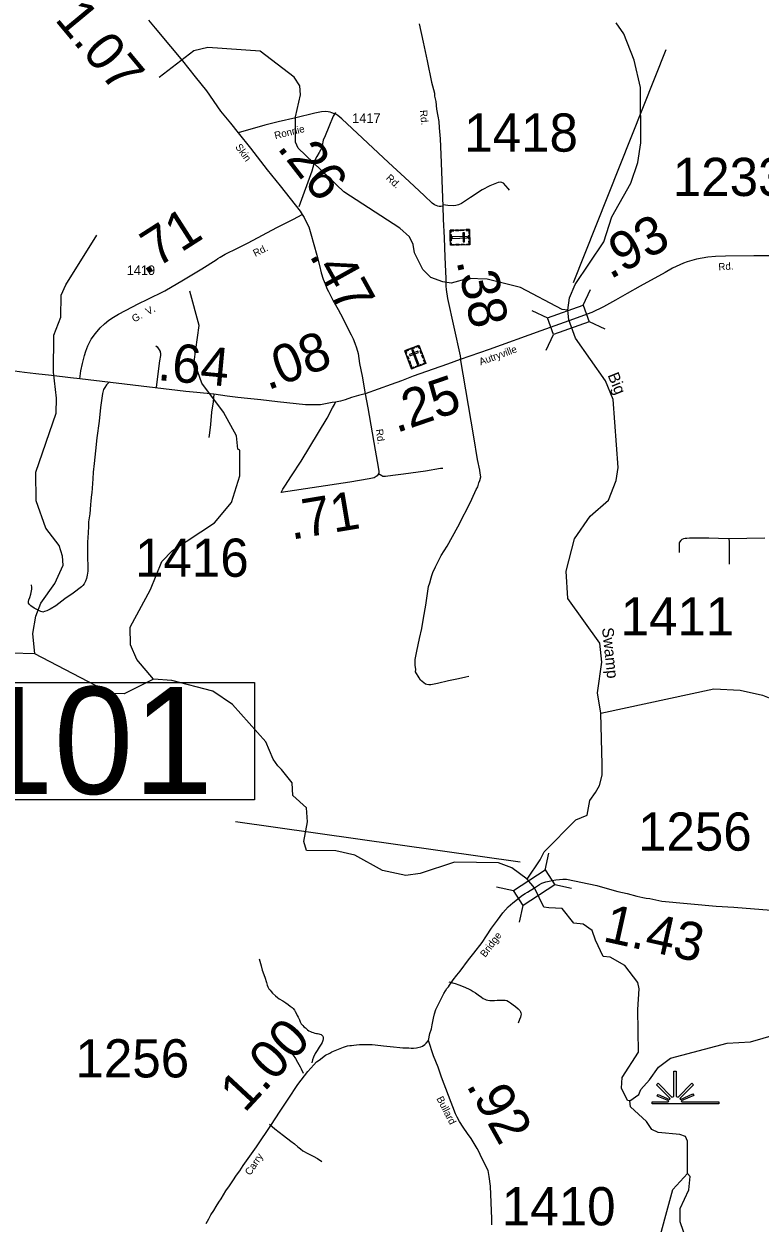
# Model space of a CAD drawing. Extents: x 2093524 to 2270757, y 289120 to 570408.
# Drawn here: x 2120967 to 2130594, y 449270 to 464958 of the extents above; entities that cross this region are included whole.
import ezdxf

# ---------------------------------------------------------------- set-up
doc = ezdxf.new("R2010")
doc.units = 0
for name, color, linetype in [('Exist Cultural Cemetery CELL', 7, 'Continuous'), ('Exist Hydrographic Creek Single Shore', 7, 'Continuous'), ('Exist Hydrographic Lake Shore', 7, 'Continuous'), ('Exist Hydrographic Misc Water Feature', 7, 'Continuous'), ('Exist Hydrographic Swamp CELL', 7, 'Continuous'), ('Exist Hydrographic Swamp Label', 7, 'Continuous'), ('Exist Road Non-System Type 51', 7, 'Continuous'), ('Exist Road Secondary Mileage Hundredths English Label', 7, 'Continuous'), ('Exist Road Secondary Structure Standard Bridge CELL', 7, 'Continuous'), ('Exist Road Secondary Structure Standard Bridge Number Label', 7, 'Continuous'), ('Exist Road Secondary Type 51 Attributed', 7, 'Continuous'), ('Exist Road Secondary Type 51 Label', 7, 'Continuous'), ('Exist Road Secondary Type 51 Number Label', 7, 'Continuous')]:
    doc.layers.add(name, color=color, linetype=linetype)

msp = doc.modelspace()

# ---------------------------------------------------------------- linework, layer by layer
at = {"layer": 'Exist Cultural Cemetery CELL'}
for points in [[(2126794, 462268), (2126799, 462069), (2126545, 462062), (2126539, 462261)], [(2126540, 462228), (2126552, 462228), (2126551, 462250), (2126591, 462251), (2126591, 462262), (2126539, 462261)], [(2126552, 462204), (2126555, 462119), (2126543, 462118), (2126541, 462203)], [(2126767, 462158), (2126767, 462177), (2126564, 462171), (2126565, 462152)], [(2126609, 462263), (2126652, 462264), (2126653, 462253), (2126609, 462251)], [(2126676, 462265), (2126720, 462266), (2126720, 462254), (2126677, 462253)], [(2126727, 462225), (2126708, 462225), (2126711, 462107), (2126730, 462107)], [(2126750, 462267), (2126751, 462255), (2126783, 462256), (2126784, 462216), (2126795, 462216), (2126794, 462268)], [(2126796, 462194), (2126797, 462142), (2126786, 462142), (2126784, 462193)], [(2126544, 462095), (2126555, 462095), (2126556, 462073), (2126596, 462074), (2126597, 462063), (2126545, 462062)], [(2126617, 462075), (2126660, 462076), (2126660, 462065), (2126617, 462064)], [(2126683, 462077), (2126726, 462078), (2126726, 462067), (2126683, 462066)], [(2126756, 462068), (2126756, 462079), (2126788, 462080), (2126787, 462120), (2126798, 462121), (2126799, 462069)], [(2125946, 460683), (2126132, 460754), (2126223, 460516), (2126037, 460446)], [(2126148, 460714), (2126137, 460710), (2126126, 460740), (2126088, 460725), (2126084, 460736), (2126132, 460754)], [(2125962, 460643), (2125972, 460647), (2125961, 460677), (2125999, 460692), (2125995, 460702), (2125946, 460683)], [(2125988, 460574), (2125973, 460614), (2125983, 460618), (2125999, 460578)], [(2126009, 460634), (2126015, 460617), (2126125, 460659), (2126119, 460676)], [(2126015, 460710), (2126064, 460728), (2126068, 460718), (2126020, 460699)], [(2126059, 460695), (2126041, 460688), (2126113, 460499), (2126131, 460505)], [(2126163, 460642), (2126148, 460682), (2126158, 460686), (2126174, 460646)], [(2126187, 460580), (2126171, 460620), (2126182, 460624), (2126197, 460584)], [(2126012, 460511), (2125997, 460551), (2126007, 460555), (2126023, 460515)], [(2126068, 460457), (2126064, 460468), (2126043, 460460), (2126029, 460498), (2126018, 460494), (2126037, 460446)], [(2126087, 460477), (2126166, 460507), (2126170, 460496), (2126091, 460466)], [(2126192, 460505), (2126188, 460515), (2126208, 460523), (2126194, 460561), (2126204, 460565), (2126223, 460516)]]:
    msp.add_lwpolyline(points, close=True, dxfattribs=at)
at = {"layer": 'Exist Hydrographic Creek Single Shore'}
for p, q in [((2128530, 455270), (2128510, 455943)), ((2128006, 453387), (2127831, 453394))]:
    msp.add_line(p, q, dxfattribs=at)
for points in [[(2128079, 461213), (2128103, 461373), (2128177, 461549), (2128549, 462109), (2128656, 462435), (2128904, 462876), (2128995, 463144), (2129035, 463402), (2129032, 464127), (2128947, 464483), (2128813, 464827), (2128712, 464973)], [(2128091, 461085), (2128079, 461213)], [(2128510, 455943), (2128467, 456209), (2128524, 456608), (2128498, 456858), (2128079, 457441), (2128060, 457799), (2128167, 458223), (2128374, 458517), (2128614, 458726), (2128713, 458986), (2128738, 459153), (2128675, 460043), (2128574, 460291), (2128180, 460847), (2128091, 461085)], [(2121109, 456717), (2120801, 456727), (2120226, 456607), (2119810, 456638), (2119250, 457027), (2119074, 457234), (2118931, 457591)], [(2122660, 456384), (2122278, 456192), (2122103, 456199), (2121109, 456717)], [(2124289, 455250), (2124225, 455341), (2124129, 455566), (2123694, 456055), (2123435, 456228), (2122902, 456370), (2122660, 456384)], [(2127546, 453767), (2127346, 453916), (2127171, 453982), (2126596, 453990), (2126147, 453844), (2125963, 453819), (2125655, 453884), (2125296, 454081), (2125046, 454139), (2124662, 454146), (2124629, 454262), (2124677, 454520), (2124660, 454704), (2124484, 454862), (2124475, 455029), (2124333, 455203), (2124289, 455250)], [(2127546, 453767), (2127720, 454020), (2127770, 454127), (2128185, 454545), (2128334, 454605), (2128367, 454797), (2128441, 454904), (2128494, 454995), (2128528, 455128), (2128530, 455270)], [(2127643, 453657), (2127546, 453767)], [(2127831, 453394), (2127765, 453402), (2127643, 453657)], [(2128892, 450867), (2128859, 450874), (2128783, 451033), (2128791, 451174), (2129006, 451507), (2128995, 452065), (2129011, 452334), (2128994, 452416), (2128826, 452640), (2128634, 452748), (2128542, 452757), (2128441, 452972), (2128399, 453097), (2128282, 453179), (2128157, 453194), (2128006, 453387)], [(2129646, 449920), (2129644, 450343), (2129619, 450403), (2129544, 450427), (2129260, 450453), (2129177, 450494), (2129110, 450600), (2128901, 450791), (2128892, 450867)]]:
    msp.add_lwpolyline(points, dxfattribs=at)
at = {"layer": 'Exist Hydrographic Lake Shore'}
for points in [[(2129282, 447547), (2129185, 447693), (2129105, 447766), (2129042, 447794), (2129029, 447853), (2129042, 447937), (2129046, 448052), (2128987, 448201), (2128960, 448517), (2129068, 448692), (2129168, 448752), (2129226, 448875), (2129455, 449711), (2129646, 449920)], [(2129282, 447547), (2129456, 447660), (2129538, 447777), (2129571, 447927), (2129570, 448094), (2129545, 448121), (2129536, 448377), (2129593, 448543), (2129584, 448878), (2129633, 449044), (2129549, 449286), (2129548, 449459), (2129663, 449703), (2129679, 449877), (2129646, 449920)]]:
    msp.add_lwpolyline(points, dxfattribs=at)
at = {"layer": 'Exist Hydrographic Misc Water Feature'}
for points in [[(2128079, 461213), (2128004, 461221), (2127461, 461511), (2127027, 461618), (2126777, 461626), (2126552, 461565), (2126444, 461584), (2126286, 461639), (2126185, 461746), (2126076, 461965), (2126059, 462074), (2126008, 462173), (2125883, 462287), (2125148, 462761), (2124554, 463331), (2124520, 463413), (2124518, 463742), (2124584, 464032), (2124575, 464147), (2124500, 464263), (2124057, 464604), (2123373, 464650), (2123190, 464608), (2122734, 464256)], [(2121109, 456717), (2121083, 456984), (2121123, 457209), (2121189, 457378), (2121371, 457637), (2121479, 457878), (2121470, 457996), (2121427, 458135), (2121251, 458361), (2121125, 458718), (2121123, 459092), (2121386, 459868), (2121394, 460061), (2121351, 460403), (2121356, 460885), (2121448, 461120), (2121455, 461411), (2121512, 461545), (2121918, 462196)], [(2122660, 456384), (2122442, 456641), (2122358, 456833), (2122357, 457066), (2122621, 457560), (2122770, 457924), (2122911, 458069), (2123459, 458429), (2123683, 458696), (2123789, 459045), (2123788, 459380), (2123763, 459397), (2123745, 459571), (2123578, 459880), (2123293, 460259), (2123191, 460543), (2123256, 461011), (2123137, 461460)], [(2128510, 455943), (2129991, 456258), (2130333, 456244), (2130625, 456176), (2131301, 455907), (2131734, 455950), (2132001, 455935), (2132676, 455836), (2132809, 455788), (2132952, 455588), (2133027, 455521), (2133127, 455496), (2133460, 455506), (2133735, 455559), (2134100, 456034), (2134482, 456270), (2134755, 456605), (2134880, 456662), (2135021, 456646)], [(2128892, 450867), (2129008, 450950), (2129033, 451018), (2129149, 451144), (2129265, 451309), (2129423, 451427), (2130163, 451622), (2130471, 451639)], [(2130471, 451639), (2130937, 451774), (2131212, 451768), (2131621, 451629), (2131921, 451587), (2132246, 451607), (2132454, 451540), (2132789, 451317), (2133040, 451059), (2133140, 451002), (2133332, 451011), (2133955, 451363), (2134071, 451505), (2134087, 451563), (2134278, 451724)]]:
    msp.add_lwpolyline(points, dxfattribs=at)
at = {"layer": 'Exist Hydrographic Swamp CELL'}
msp.add_lwpolyline([(2129183, 450856), (2129394, 450856), (2129402, 450871), (2129249, 450930), (2129260, 450951), (2129411, 450888), (2129417, 450899), (2129240, 451078), (2129260, 451098), (2129441, 450916), (2129467, 450926), (2129467, 451258), (2129496, 451258), (2129496, 450926), (2129521, 450916), (2129702, 451098), (2129723, 451078), (2129545, 450899), (2129553, 450885), (2129717, 450959), (2129726, 450939), (2129562, 450868), (2129569, 450856), (2130053, 450856), (2130053, 450828), (2129183, 450828)], close=True, dxfattribs=at)
at = {"layer": 'Exist Road Non-System Type 51'}
msp.add_line((2130657, 458232), (2130187, 458223), dxfattribs=at)
for points in [[(2125043, 463799), (2125010, 463750), (2124952, 463613), (2124908, 463493), (2124881, 463436), (2124868, 463370), (2124863, 463342), (2124847, 463308), (2124828, 463275), (2124795, 463225), (2124773, 463175), (2124730, 463034), (2124561, 462567)], [(2127317, 462784), (2127298, 462804), (2127237, 462873), (2127217, 462884), (2127199, 462888), (2127167, 462883), (2127058, 462842), (2126958, 462788), (2126806, 462686), (2126691, 462610), (2126652, 462591), (2126614, 462583), (2126582, 462580), (2126512, 462583), (2126450, 462590)], [(2122690, 460747), (2122707, 460734), (2122733, 460694), (2122746, 460672), (2122748, 460662), (2122752, 460652), (2122751, 460620), (2122740, 460550), (2122695, 460205)], [(2126786, 456419), (2126748, 456414), (2126649, 456391), (2126521, 456365), (2126374, 456330), (2126288, 456313), (2126262, 456313), (2126236, 456316), (2126220, 456322), (2126155, 456373), (2126136, 456404), (2126087, 456482), (2126091, 456514), (2126084, 456569), (2126084, 456641), (2126103, 456752), (2126140, 456918), (2126170, 457049), (2126194, 457183), (2126221, 457354), (2126259, 457596), (2126276, 457646), (2126291, 457711), (2126302, 457741), (2126316, 457781), (2126349, 457857), (2126424, 458003), (2126502, 458128), (2126640, 458380), (2126821, 458727), (2126824, 458739), (2126880, 458866), (2126902, 458902), (2126917, 458955), (2126928, 458987), (2126940, 459035), (2126935, 459083), (2126928, 459121), (2126900, 459258), (2126849, 459557), (2126674, 460582)], [(2122084, 460274), (2122047, 460235), (2122023, 460203), (2122008, 460174), (2121992, 460124), (2121983, 460064), (2121969, 459942), (2121948, 459762), (2121920, 459543), (2121903, 459375), (2121884, 459206), (2121871, 459095), (2121865, 459008), (2121852, 458822), (2121850, 458800), (2121843, 458720), (2121836, 458666), (2121826, 458550), (2121810, 458446), (2121809, 458388), (2121804, 458300), (2121796, 458180), (2121799, 457984), (2121801, 457858), (2121801, 457800), (2121795, 457748), (2121784, 457703), (2121772, 457669), (2121753, 457633), (2121738, 457611), (2121720, 457592), (2121611, 457509), (2121500, 457435), (2121382, 457347), (2121308, 457302), (2121265, 457279), (2121237, 457269), (2121215, 457264), (2121203, 457266), (2121189, 457270), (2121100, 457316), (2121056, 457345), (2121039, 457361), (2121033, 457369), (2121027, 457379), (2121025, 457389), (2121025, 457401), (2121031, 457425), (2121042, 457455), (2121057, 457498), (2121066, 457542), (2121068, 457562), (2121069, 457586), (2121065, 457618)], [(2123449, 460114), (2123439, 460012), (2123419, 459877), (2123408, 459719), (2123395, 459607), (2123386, 459547)], [(2126444, 459141), (2126416, 459140), (2126218, 459109), (2125931, 459068), (2125791, 459050), (2125693, 459037), (2125677, 459036), (2125659, 459038), (2125645, 459044), (2125603, 459071)], [(2130187, 458223), (2130049, 458228), (2129925, 458230), (2129775, 458231), (2129673, 458229), (2129635, 458228), (2129615, 458227), (2129595, 458221), (2129573, 458211), (2129557, 458200), (2129542, 458180), (2129538, 458164), (2129537, 458138), (2129535, 458042)], [(2130187, 458223), (2130190, 458183), (2130190, 458095), (2130191, 457945), (2130190, 457891)], [(2124041, 452729), (2124070, 452634), (2124084, 452580), (2124115, 452486), (2124137, 452418), (2124149, 452383), (2124158, 452360), (2124162, 452350), (2124170, 452335), (2124185, 452315), (2124198, 452299), (2124216, 452279), (2124257, 452241), (2124281, 452222), (2124305, 452205), (2124351, 452177), (2124393, 452150), (2124423, 452129), (2124449, 452108), (2124474, 452089), (2124488, 452075), (2124503, 452057), (2124515, 452038), (2124530, 452009), (2124540, 451987), (2124552, 451963), (2124569, 451927), (2124581, 451901), (2124594, 451878), (2124613, 451854), (2124628, 451838), (2124647, 451822), (2124657, 451814), (2124675, 451800), (2124693, 451787), (2124715, 451774), (2124731, 451768), (2124750, 451761), (2124772, 451755), (2124792, 451751), (2124806, 451749), (2124824, 451745), (2124838, 451743), (2124852, 451737), (2124862, 451729), (2124868, 451723), (2124874, 451713), (2124880, 451697), (2124880, 451679), (2124877, 451659), (2124872, 451645), (2124866, 451631), (2124855, 451611), (2124829, 451569), (2124801, 451527), (2124777, 451487), (2124755, 451442), (2124741, 451406), (2124733, 451365)], [(2126524, 452427), (2126606, 452403), (2126656, 452386), (2126711, 452364), (2126780, 452334), (2126814, 452316), (2126840, 452301), (2126874, 452281), (2126909, 452258), (2126952, 452225), (2126974, 452207), (2126993, 452197), (2127013, 452189), (2127034, 452184), (2127058, 452180), (2127091, 452180), (2127122, 452182), (2127156, 452184), (2127194, 452186), (2127218, 452186), (2127240, 452187), (2127261, 452185), (2127280, 452181), (2127304, 452170), (2127331, 452153), (2127364, 452127), (2127397, 452103), (2127431, 452074), (2127453, 452049), (2127463, 452034), (2127467, 452020), (2127469, 452004), (2127467, 451984), (2127461, 451964), (2127450, 451934), (2127432, 451884)], [(2124444, 451524), (2124488, 451467), (2124516, 451423), (2124546, 451374), (2124581, 451316), (2124593, 451288), (2124617, 451232)], [(2124180, 450562), (2124248, 450504), (2124361, 450417), (2124459, 450342), (2124506, 450306), (2124550, 450268), (2124584, 450242), (2124616, 450217), (2124678, 450181), (2124749, 450143), (2124805, 450114), (2124861, 450077)]]:
    msp.add_lwpolyline(points, dxfattribs=at)
at = {"layer": 'Exist Road Secondary Structure Standard Bridge CELL'}
for p, q in [((2128281, 461279), (2128377, 461484)), ((2127610, 461207), (2127815, 461111)), ((2128358, 461066), (2128563, 460970)), ((2127798, 460688), (2127894, 460893)), ((2127785, 453889), (2127833, 454110)), ((2127908, 453698), (2128129, 453651)), ((2127147, 453668), (2127368, 453621)), ((2127446, 453205), (2127494, 453426))]:
    msp.add_line(p, q, dxfattribs=at)
for points in [[(2127815, 461111), (2128281, 461280), (2128360, 461062), (2127894, 460893)], [(2127368, 453621), (2127784, 453890), (2127910, 453695), (2127494, 453426)]]:
    msp.add_lwpolyline(points, close=True, dxfattribs=at)
at = {"layer": 'Exist Road Secondary Structure Standard Bridge Number Label'}
for p, q in [((2128156, 461576), (2129365, 464625)), ((2127458, 453990), (2123735, 454518))]:
    msp.add_line(p, q, dxfattribs=at)
msp.add_lwpolyline([(2120265, 456342), (2123981, 456342), (2123981, 454806), (2120265, 454806)], close=True, dxfattribs=at)
at = {"layer": 'Exist Road Secondary Type 51 Attributed'}
for points in [[(2122597, 465009), (2122683, 464902), (2122881, 464663), (2123040, 464474), (2123207, 464265), (2123356, 464081), (2123539, 463818), (2123667, 463659), (2123768, 463535)], [(2126135, 464958), (2126189, 464719), (2126239, 464476), (2126295, 464197), (2126334, 464052), (2126338, 464012), (2126352, 463942), (2126361, 463842), (2126381, 463752), (2126392, 463681), (2126399, 463599), (2126410, 463453), (2126419, 463249), (2126445, 462574)], [(2126445, 462574), (2126418, 462571), (2126397, 462571), (2126380, 462572), (2126356, 462581), (2126336, 462590), (2126306, 462614), (2126205, 462710), (2126006, 462898), (2125736, 463147), (2125123, 463717), (2125070, 463762), (2125046, 463778), (2125029, 463784), (2124994, 463797), (2124972, 463803), (2124945, 463810), (2124912, 463813), (2124859, 463808), (2124772, 463791), (2124524, 463731), (2124292, 463678), (2124119, 463634), (2123768, 463535)], [(2123768, 463535), (2123930, 463333), (2124149, 463051), (2124318, 462841), (2124578, 462509), (2124604, 462465)], [(2121695, 460317), (2121712, 460420), (2121732, 460516), (2121758, 460622), (2121776, 460676), (2121802, 460747), (2121847, 460834), (2121900, 460908), (2121964, 460983), (2122020, 461036), (2122077, 461081), (2122136, 461122), (2122204, 461163), (2122293, 461211), (2122467, 461302), (2122579, 461355), (2122808, 461468), (2123051, 461609), (2123292, 461753), (2123479, 461872), (2123500, 461888), (2123534, 461907), (2123597, 461945), (2123761, 462026), (2123897, 462095), (2124272, 462297), (2124490, 462402), (2124604, 462465)], [(2124604, 462465), (2124630, 462426), (2124654, 462380), (2124691, 462304), (2124718, 462212), (2124795, 461932), (2124832, 461798), (2124855, 461703), (2124882, 461619), (2124905, 461560), (2124928, 461498), (2124950, 461456), (2125008, 461344), (2125075, 461222), (2125135, 461109), (2125199, 460983), (2125246, 460889), (2125272, 460837), (2125293, 460780), (2125315, 460721), (2125338, 460648), (2125357, 460516), (2125388, 460352), (2125430, 460121)], [(2126445, 462574), (2126449, 462404), (2126461, 462160), (2126470, 461906), (2126478, 461718), (2126484, 461628), (2126484, 461526), (2126488, 461486), (2126504, 461365), (2126673, 460616), (2126674, 460582)], [(2131277, 461935), (2131128, 461932), (2130839, 461926), (2130686, 461925), (2130513, 461923), (2130141, 461919), (2130013, 461917), (2129913, 461907), (2129839, 461894), (2129763, 461881), (2129641, 461845), (2129591, 461829), (2129447, 461761), (2129351, 461706), (2129027, 461529), (2128855, 461431), (2128704, 461345), (2128626, 461300), (2128545, 461257), (2128393, 461184), (2128094, 461076)], [(2128094, 461076), (2127725, 460944), (2127049, 460700), (2126673, 460568)], [(2121695, 460317), (2121577, 460329), (2121326, 460359), (2121122, 460380), (2120972, 460398), (2120777, 460422), (2120639, 460438), (2120435, 460459), (2120224, 460483), (2120008, 460508), (2119819, 460527), (2119717, 460527), (2119605, 460523), (2119442, 460503), (2119272, 460462), (2119089, 460419), (2118720, 460335), (2118345, 460241)], [(2126673, 460568), (2126508, 460508), (2126318, 460442), (2126059, 460348), (2125904, 460290), (2125769, 460243), (2125430, 460121)], [(2125040, 460008), (2124996, 460004), (2124845, 459977), (2124756, 459974), (2124650, 459975), (2124283, 460016), (2124064, 460039), (2123890, 460059), (2123762, 460072), (2123626, 460089), (2123449, 460114), (2123227, 460135), (2123083, 460150), (2121695, 460317)], [(2125430, 460121), (2125464, 459936), (2125558, 459380), (2125599, 459159), (2125608, 459103), (2125608, 459093), (2125603, 459071), (2125595, 459059), (2125587, 459047), (2125575, 459037), (2125547, 459022), (2125482, 459007), (2125230, 458965), (2124330, 458827)], [(2125430, 460121), (2125341, 460097), (2125252, 460073), (2125167, 460041), (2125107, 460025), (2125040, 460008)], [(2124330, 458827), (2124344, 458855), (2124353, 458870), (2124377, 458913), (2124464, 459046), (2124592, 459239), (2124934, 459799), (2125003, 459934), (2125027, 459979), (2125040, 460008)], [(2127643, 453657), (2127708, 453699), (2127741, 453718), (2127793, 453735), (2127834, 453745), (2127874, 453753), (2127922, 453759), (2127970, 453765), (2128014, 453768), (2128064, 453768), (2128460, 453688), (2128564, 453656), (2128735, 453609), (2128855, 453580), (2128983, 453546), (2129060, 453529), (2129105, 453522), (2129151, 453517), (2129310, 453483), (2130019, 453418), (2130251, 453401), (2130739, 453364)], [(2126256, 451658), (2126275, 451749), (2126296, 451809), (2126304, 451863), (2126322, 451949), (2126336, 452007), (2126352, 452063), (2126459, 452275), (2126481, 452310), (2126499, 452338), (2126518, 452361), (2126532, 452381), (2126555, 452414), (2126579, 452454), (2126627, 452512), (2126671, 452566), (2126781, 452715), (2126851, 452803), (2126961, 452941), (2127016, 453029), (2127082, 453129), (2127159, 453231), (2127229, 453329), (2127263, 453369), (2127300, 453406), (2127359, 453461), (2127489, 453561), (2127521, 453580), (2127553, 453600), (2127643, 453657)], [(2123349, 449266), (2123383, 449325), (2123412, 449379), (2123448, 449433), (2123479, 449486), (2123516, 449544), (2123544, 449588), (2123575, 449639), (2123607, 449691), (2123654, 449757), (2123697, 449822), (2123746, 449896), (2123788, 449955), (2123835, 450021), (2123900, 450114), (2124010, 450269), (2124203, 450559), (2124307, 450722), (2124420, 450891), (2124547, 451084), (2124679, 451251), (2124719, 451296), (2124757, 451339), (2124794, 451379), (2124827, 451402), (2124912, 451465), (2124966, 451493), (2124994, 451510), (2125147, 451571), (2125196, 451587), (2125230, 451591), (2125252, 451593), (2125282, 451598), (2125314, 451600), (2125354, 451605), (2125386, 451607), (2125416, 451607), (2125473, 451608), (2125519, 451606), (2125562, 451603), (2125667, 451588), (2125714, 451583), (2125799, 451575), (2125883, 451566), (2125920, 451564), (2125958, 451561), (2126001, 451561), (2126033, 451559), (2126063, 451559), (2126102, 451563), (2126120, 451566), (2126156, 451575), (2126180, 451584), (2126211, 451606), (2126228, 451624), (2126256, 451658)], [(2127086, 449246), (2127086, 449325), (2127067, 449751), (2127053, 449879), (2127039, 449958), (2126942, 450146), (2126923, 450189), (2126894, 450245), (2126857, 450310), (2126815, 450376), (2126768, 450443), (2126711, 450526), (2126664, 450598), (2126632, 450655), (2126609, 450699), (2126428, 451179), (2126383, 451311), (2126325, 451456), (2126256, 451658)]]:
    msp.add_lwpolyline(points, dxfattribs=at)

# ---------------------------------------------------------------- texts
at = {"layer": 'Exist Hydrographic Swamp Label'}
for s, rotation, p in [('Big', 292.172, (2128598, 460363)), ('Swamp', 275.9503, (2128527, 457054))]:
    msp.add_text(s, height=150, rotation=rotation, dxfattribs=at).set_placement(p)
at = {"layer": 'Exist Road Secondary Mileage Hundredths English Label'}
for s, rotation, p in [('1.07', 309.6752, (2121359, 465015)), ('.26', 307.9346, (2124267, 463337)), ('.71', 32.6043, (2122550, 461662)), ('.93', 28.6498, (2128633, 461611)), ('.47', 299.0265, (2124691, 461934)), ('.38', 282.6862, (2126621, 461856)), ('.08', 20.6949, (2124154, 460162)), ('.64', 354.6738, (2122703, 460300)), ('.25', 18.9704, (2125837, 459604)), ('.71', 9.484, (2124466, 458210)), ('1.43', 347.4858, (2128524, 452961)), ('1.00', 47.1281, (2123852, 450701)), ('.92', 299.3371, (2126744, 451074))]:
    msp.add_text(s, height=500, rotation=rotation, dxfattribs=at).set_placement(p)
at = {"layer": 'Exist Road Secondary Structure Standard Bridge Number Label'}
msp.add_text('101', height=1400, dxfattribs=at).set_placement((2120315, 454885))
at = {"layer": 'Exist Road Secondary Type 51 Label'}
for s, rotation, p in [('Rd.', 275.1766, (2126145, 463828)), ('Ronnie', 13.8046, (2124254, 463450)), ('Skin', 305.8133, (2123725, 463348)), ('Rd.', 317.0897, (2125694, 462933)), ('Rd.', 26.3122, (2123991, 461909)), ('Rd.', 3.7945, (2130052, 461732)), ('G.  V.', 27.4504, (2122407, 461052)), ('Autryville', 20.0462, (2126940, 460490)), ('Rd.', 278.4747, (2125567, 459652)), ('Bridge', 53.3589, (2127001, 452739)), ('Bullard', 297.3286, (2126359, 450899)), ('Carry', 56.3742, (2123927, 449885))]:
    msp.add_text(s, height=95, rotation=rotation, dxfattribs=at).set_placement(p)
at = {"layer": 'Exist Road Secondary Type 51 Number Label'}
for s, height, p in [('1417', 125, (2125259, 463663)), ('1418', 500, (2126725, 463287)), ('1233', 500, (2129453, 462707)), ('1419', 125, (2122310, 461673)), ('1416', 500, (2122419, 457725)), ('1411', 500, (2128770, 456958)), ('1256', 500, (2128998, 454142)), ('1256', 500, (2121640, 451175)), ('1410', 500, (2127217, 449240))]:
    msp.add_text(s, height=height, dxfattribs=at).set_placement(p)

doc.saveas('drawing.dxf')
